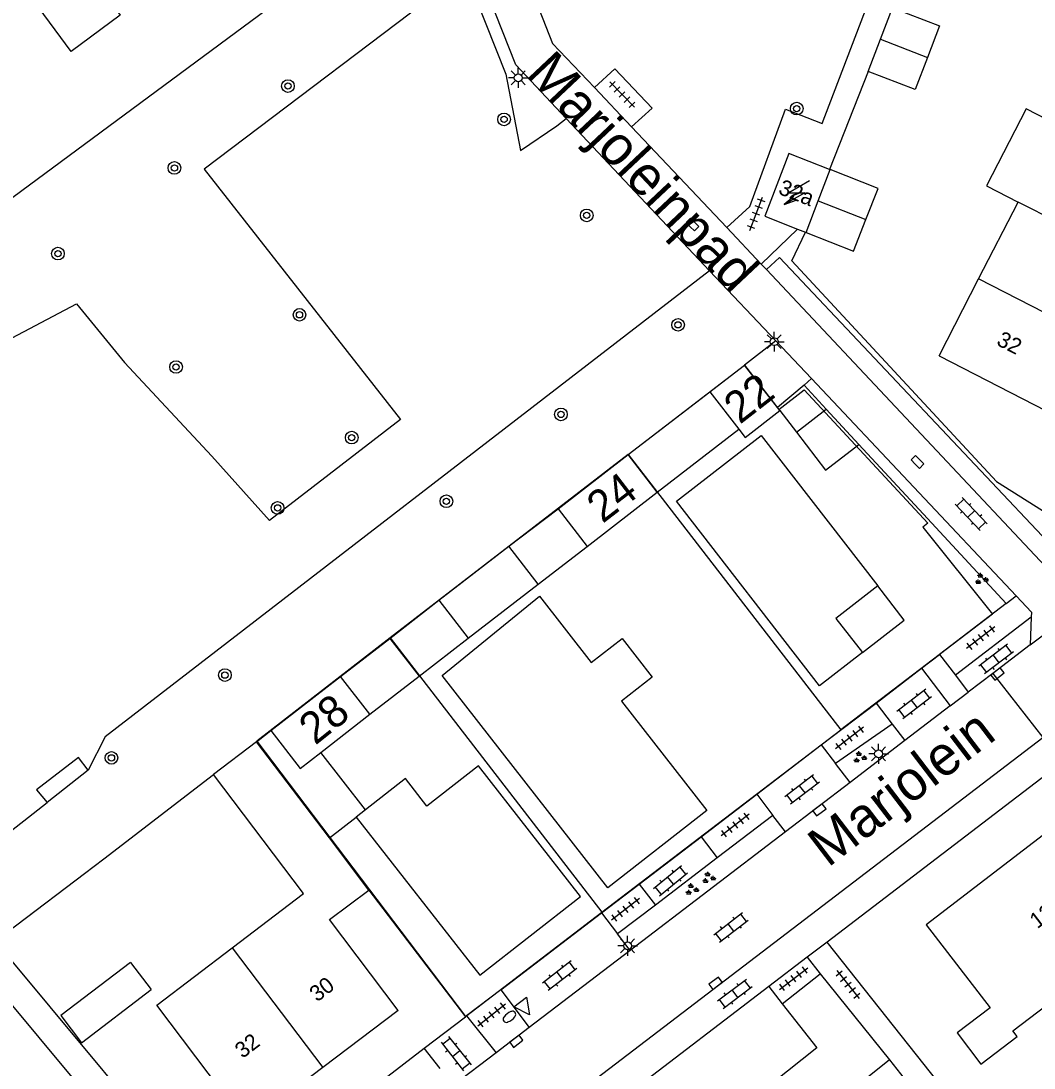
# Model space of a CAD drawing. Extents: x 136000 to 141014, y 402000 to 403500.
# Drawn here: x 137343.4 to 137407.6, y 402050.3 to 402116.6 of the extents above; entities that cross this region are included whole.
import ezdxf

# ---------------------------------------------------------------- set-up
doc = ezdxf.new("R2010")
doc.units = 0
for name, color, linetype in [('gg-afsc-erfafscheiding', 7, 'Continuous'), ('gg-afsc-hekwerk', 7, 'Continuous'), ('gg-afsc-muur', 7, 'Continuous'), ('gg-anno-huisnummerreeks BGT', 7, 'Continuous'), ('gg-anno-openbare ruimte label', 7, 'Continuous'), ('gg-bbg-bijgebouw', 7, 'Continuous'), ('gg-bbg-gedigitaliseerde bebouwing', 7, 'Continuous'), ('gg-bbg-hoofdgebouw', 7, 'Continuous'), ('gg-bbg-luifel en loopbrug', 7, 'Continuous'), ('gg-bbg-overig bouwwerk', 7, 'Continuous'), ('gg-bbg-tussenscheiding', 7, 'Continuous'), ('gg-knt-verharding', 7, 'Continuous'), ('gg-knt-verharding nz', 7, 'Continuous'), ('gt-afsc-standplaatsafbakening', 7, 'Continuous'), ('gt-anno-standplaatsnummer', 7, 'Continuous'), ('gt-grn-groengrens', 7, 'Continuous'), ('gt-grn-vlakafsluiter', 7, 'Continuous'), ('gt-grn-weggrens', 7, 'Continuous'), ('gt-symb-boom', 7, 'Continuous'), ('gt-symb-brandkraan', 7, 'Continuous'), ('gt-symb-groenvak', 7, 'Continuous'), ('gt-symb-klinker verharding', 7, 'Continuous'), ('gt-symb-kolk', 7, 'Continuous'), ('gt-symb-lichtmast', 7, 'Continuous'), ('gt-symb-tegel verharding', 7, 'Continuous'), ('gt-symb-trafo symbool', 7, 'Continuous'), ('gt-symb-waterafsluiter', 7, 'Continuous')]:
    doc.layers.add(name, color=color, linetype=linetype)

# ---------------------------------------------------------------- blocks, each defined once
blk = doc.blocks.new('gt0-HSP')
at = {"layer": 'gt-symb-trafo symbool'}
for points in [[(0.771, 0.746), (-0.529, -0.004), (0.471, -0.004), (-0.829, -0.754)], [(-0.217, -0.24), (-0.829, -0.754), (-0.077, -0.48)]]:
    blk.add_lwpolyline(points, dxfattribs=at)
blk = doc.blocks.new('gt0-BOOM')
at = {"layer": 'gt-symb-boom'}
for radius in [0.4, 0.2]:
    blk.add_circle((0, 0), radius, dxfattribs=at)
blk = doc.blocks.new('gt0-LMAST')
at = {"layer": 'gt-symb-lichtmast'}
for p, q in [((-0.182, 0.173), (-0.447, 0.438)), ((-0.005, 0.246), (-0.005, 0.621)), ((0.172, 0.173), (0.437, 0.438)), ((-0.255, -0.004), (-0.63, -0.004)), ((-0.182, -0.181), (-0.447, -0.446)), ((-0.005, -0.254), (-0.005, -0.629)), ((0.437, -0.446), (0.172, -0.181)), ((0.245, -0.004), (0.62, -0.004))]:
    blk.add_line(p, q, dxfattribs=at)
blk.add_circle((-0.005, -0.004), 0.25, dxfattribs=at)
blk = doc.blocks.new('gt0-TEG1')
at = {"layer": 'gt-symb-tegel verharding'}
for p, q in [((-1.125, 0), (1.125, 0)), ((-0.9, -0.25), (-0.9, 0.25)), ((-0.45, -0.25), (-0.45, 0.25)), ((0, -0.25), (0, 0.25)), ((0.45, -0.25), (0.45, 0.25)), ((0.9, -0.25), (0.9, 0.25))]:
    blk.add_line(p, q, dxfattribs=at)
blk = doc.blocks.new('gt0-KOLK')
at = {"layer": 'gt-symb-kolk'}
blk.add_lwpolyline([(0, 0), (0.375, 0), (0.375, 0.4), (-0.375, 0.4), (-0.375, 0), (0, 0)], dxfattribs=at)
blk = doc.blocks.new('gt0-KL1')
at = {"layer": 'gt-symb-klinker verharding'}
for p, q in [((-1.15, 0.3), (1.15, 0.3)), ((-1, -0.3), (-1, 0.3)), ((-0.5, 0.3), (-0.5, 0.45)), ((0, -0.3), (0, 0.3)), ((0.5, 0.3), (0.5, 0.45)), ((1, -0.3), (1, 0.3)), ((-1.15, -0.3), (1.15, -0.3)), ((-0.5, -0.45), (-0.5, -0.3)), ((0.5, -0.45), (0.5, -0.3))]:
    blk.add_line(p, q, dxfattribs=at)
blk = doc.blocks.new('gt0-GRVAK')
at = {"layer": 'gt-symb-groenvak'}
for p, q in [((-0.11, 0.189), (-0.228, 0.24)), ((-0.182, 0.153), (0.088, 0.153)), ((-0.091, 0.211), (-0.156, 0.322)), ((-0.047, 0.214), (-0.047, 0.393)), ((-0.004, 0.211), (0.061, 0.322)), ((0.015, 0.189), (0.133, 0.24)), ((0.262, -0.052), (0.197, 0.059)), ((0.305, -0.049), (0.305, 0.13)), ((0.349, -0.052), (0.414, 0.059)), ((-0.245, -0.228), (-0.363, -0.177)), ((-0.318, -0.264), (-0.047, -0.264)), ((-0.226, -0.206), (-0.291, -0.095)), ((-0.183, -0.203), (-0.183, -0.024)), ((-0.139, -0.206), (-0.074, -0.095)), ((-0.12, -0.228), (-0.002, -0.177)), ((0.243, -0.074), (0.125, -0.023)), ((0.17, -0.11), (0.441, -0.11)), ((0.368, -0.074), (0.486, -0.023))]:
    blk.add_line(p, q, dxfattribs=at)
blk = doc.blocks.new('gt0-BR')
at = {"layer": 'gt-symb-brandkraan'}
for centre, radius, start, end in [((-0.244, 0), 0.206, 107.56694, 252.43307), ((0.599, -2.664), 3, 106.89205, 107.56694), ((0, -0.691), 0.938, 73.10799, 106.89205), ((-0.599, -2.664), 3, 72.43309, 73.10799), ((0.244, 0), 0.206, 287.56695, 72.43309), ((0.599, 2.664), 3, 252.43307, 253.10797), ((0, 0.691), 0.938, 253.10797, 286.89206), ((-0.599, 2.664), 3, 286.89206, 287.56695)]:
    blk.add_arc(centre, radius, start, end, dxfattribs=at)
blk = doc.blocks.new('gt0-WAFSL')
at = {"layer": 'gt-symb-waterafsluiter'}
for p, q in [((-0.5, -0.333), (0, 0.667)), ((0, 0.667), (0.5, -0.333)), ((0.5, -0.333), (-0.5, -0.333))]:
    blk.add_line(p, q, dxfattribs=at)

msp = doc.modelspace()

# ---------------------------------------------------------------- linework, layer by layer
at = {"layer": 'gg-afsc-erfafscheiding'}
for p, q in [((137334.59, 402099.31), (137369.434, 402125.08)), ((137397.08, 402113.416), (137394.637, 402107.212)), ((137391.233, 402096.349), (137389.25, 402094.82)), ((137392.537, 402090.56), (137394.382, 402088.169)), ((137394.382, 402088.169), (137396.491, 402089.797)), ((137400.845, 402085.098), (137405.833, 402079.713)), ((137348.658, 402063.552), (137355.604, 402068.88)), ((137341.77, 402058.328), (137348.658, 402063.552)), ((137365.46, 402061.575), (137371.565, 402053.536)), ((137406.236, 402043.48), (137394.483, 402058.28)), ((137390.795, 402055.466), (137377.97, 402045.68))]:
    msp.add_line(p, q, dxfattribs=at)
msp.add_lwpolyline([(137405.222, 402087.453), (137392.241, 402101.412), (137393.11, 402103.224)], dxfattribs=at)
at = {"layer": 'gg-afsc-hekwerk'}
for p, q in [((137379.746, 402112.391), (137382.096, 402109.906)), ((137382.096, 402109.906), (137388.122, 402103.536))]:
    msp.add_line(p, q, dxfattribs=at)
for points in [[(137388.122, 402103.536), (137389.581, 402104.863), (137391.852, 402111.013), (137394.169, 402110.11), (137404.653, 402137.577), (137399.506, 402143.968)], [(137374.36, 402122.142), (137377.096, 402115.192), (137379.746, 402112.391)]]:
    msp.add_lwpolyline(points, dxfattribs=at)
at = {"layer": 'gg-afsc-muur'}
for p, q in [((137396.491, 402089.797), (137394.431, 402092.022)), ((137400.845, 402085.098), (137396.491, 402089.797))]:
    msp.add_line(p, q, dxfattribs=at)
at = {"layer": 'gg-bbg-bijgebouw'}
for p, q in [((137397.861, 402115.446), (137398.627, 402117.438)), ((137397.08, 402113.416), (137397.861, 402115.446)), ((137381.87, 402089.15), (137387.06, 402093.13)), ((137383.72, 402086.76), (137388.888, 402090.761)), ((137374.33, 402083.34), (137377.44, 402085.72)), ((137369.89, 402079.92), (137374.33, 402083.34)), ((137376.18, 402080.94), (137379.29, 402083.33)), ((137371.74, 402077.52), (137376.18, 402080.94)), ((137366.775, 402077.51), (137369.89, 402079.92)), ((137363.66, 402075.1), (137366.775, 402077.51)), ((137368.631, 402075.111), (137371.74, 402077.52)), ((137365.52, 402072.7), (137368.631, 402075.111)), ((137358.336, 402070.955), (137359.24, 402071.67)), ((137365.234, 402066.659), (137362.401, 402070.286)), ((137365.234, 402066.659), (137364.643, 402066.198)), ((137362.952, 402064.877), (137364.643, 402066.198)), ((137350.36, 402056.99), (137351.66, 402055.27))]:
    msp.add_line(p, q, dxfattribs=at)
for points in [[(137344.208, 402117.902), (137347.323, 402120.182), (137349.69, 402116.972), (137346.597, 402114.685), (137344.208, 402117.902)], [(137398.627, 402117.438), (137401.604, 402116.293), (137400.839, 402114.299)], [(137400.839, 402114.299), (137400.059, 402112.267), (137397.08, 402113.416)], [(137396.938, 402104.032), (137397.713, 402106.001), (137394.673, 402107.198)], [(137393.15, 402103.208), (137396.149, 402102.028), (137396.938, 402104.032)], [(137350.36, 402056.99), (137345.935, 402053.623), (137347.243, 402051.904), (137351.66, 402055.27)]]:
    msp.add_lwpolyline(points, dxfattribs=at)
at = {"layer": 'gg-bbg-gedigitaliseerde bebouwing'}
for p, q in [((137404.077, 402100.274), (137406.587, 402105.144)), ((137401.57, 402095.41), (137404.077, 402100.274)), ((137352.02, 402054.29), (137356.802, 402057.917))]:
    msp.add_line(p, q, dxfattribs=at)
for points in [[(137409.096, 402110.013), (137407.087, 402111.047), (137404.58, 402106.177), (137406.587, 402105.144)], [(137356.802, 402057.917), (137361.32, 402061.344), (137355.604, 402068.88)], [(137404.214, 402050.537), (137406.52, 402052.3), (137406.25, 402052.65), (137409.941, 402055.464), (137413.432, 402050.884)]]:
    msp.add_lwpolyline(points, dxfattribs=at)
at = {"layer": 'gg-bbg-hoofdgebouw'}
for p, q in [((137394.673, 402107.198), (137394.637, 402107.212)), ((137392.608, 402103.422), (137393.11, 402103.224)), ((137393.11, 402103.224), (137393.15, 402103.208)), ((137387.06, 402093.13), (137389.25, 402094.82)), ((137391.331, 402092.123), (137389.25, 402094.82)), ((137387.06, 402093.13), (137388.888, 402090.761)), ((137391.48, 402091.93), (137391.331, 402092.123)), ((137377.44, 402085.72), (137381.87, 402089.15)), ((137383.72, 402086.76), (137381.87, 402089.15)), ((137379.29, 402083.33), (137383.72, 402086.76)), ((137377.44, 402085.72), (137379.29, 402083.33)), ((137359.24, 402071.67), (137363.66, 402075.1)), ((137365.52, 402072.7), (137363.66, 402075.1)), ((137362.401, 402070.286), (137365.52, 402072.7)), ((137358.336, 402070.955), (137355.604, 402068.88)), ((137362.952, 402064.877), (137358.336, 402070.955)), ((137365.46, 402061.575), (137362.952, 402064.877)), ((137391.631, 402054.37), (137394.052, 402056.274)), ((137394.052, 402056.274), (137398.429, 402050.81)), ((137367.31, 402053.95), (137362.534, 402050.333)), ((137398.429, 402050.81), (137396.827, 402049.541))]:
    msp.add_line(p, q, dxfattribs=at)
for points in [[(137394.637, 402107.212), (137392.067, 402108.224), (137390.528, 402104.241), (137392.608, 402103.422)], [(137401.57, 402095.41), (137408.36, 402091.91), (137409.8, 402094.72), (137410.96, 402094.12), (137412.022, 402096.185)], [(137388.888, 402090.761), (137389.29, 402090.24), (137391.48, 402091.93)], [(137359.24, 402071.67), (137361.1, 402069.28), (137362.401, 402070.286)], [(137417.02, 402061.811), (137412.19, 402068.13), (137400.76, 402059.36), (137404.81, 402054.11), (137402.72, 402052.52), (137404.214, 402050.537)], [(137367.31, 402053.95), (137362.959, 402059.697), (137365.46, 402061.575)], [(137362.534, 402050.333), (137357.75, 402046.71), (137352.02, 402054.29)], [(137391.631, 402054.37), (137393.825, 402051.579), (137388.371, 402047.229), (137387.06, 402048.87), (137380.51, 402043.64), (137383.97, 402039.313)]]:
    msp.add_lwpolyline(points, dxfattribs=at)
at = {"layer": 'gg-bbg-luifel en loopbrug'}
for p, q in [((137393.018, 402093.547), (137391.331, 402092.123)), ((137394.431, 402092.022), (137393.018, 402093.547)), ((137391.48, 402091.93), (137392.537, 402090.56)), ((137392.537, 402090.56), (137394.431, 402092.022)), ((137398.429, 402050.81), (137399.604, 402049.349))]:
    msp.add_line(p, q, dxfattribs=at)
for points in [[(137397.687, 402080.831), (137395.041, 402078.778), (137396.721, 402076.613)], [(137396.721, 402076.613), (137399.367, 402078.667), (137397.687, 402080.831)]]:
    msp.add_lwpolyline(points, dxfattribs=at)
at = {"layer": 'gg-bbg-overig bouwwerk'}
for points in [[(137396.721, 402076.613), (137393.995, 402074.498), (137384.941, 402086.206), (137390.294, 402090.359), (137397.687, 402080.831)], [(137370.104, 402075.156), (137376.269, 402080.178), (137379.54, 402075.983), (137381.496, 402077.508), (137383.402, 402075.063), (137381.454, 402073.544), (137386.865, 402066.605), (137380.588, 402061.71), (137370.104, 402075.156)], [(137364.643, 402066.198), (137372.482, 402056.18), (137378.865, 402061.167), (137372.401, 402069.441), (137369.131, 402066.886), (137367.764, 402068.636), (137365.234, 402066.659)]]:
    msp.add_lwpolyline(points, dxfattribs=at)
at = {"layer": 'gg-bbg-tussenscheiding'}
for p, q in [((137397.861, 402115.446), (137400.839, 402114.299)), ((137393.914, 402105.21), (137394.673, 402107.198)), ((137393.15, 402103.208), (137393.914, 402105.21)), ((137393.914, 402105.21), (137396.938, 402104.032)), ((137413.373, 402101.651), (137406.587, 402105.144)), ((137412.022, 402096.185), (137404.077, 402100.274)), ((137376.18, 402080.94), (137374.33, 402083.34)), ((137369.89, 402079.92), (137371.74, 402077.52)), ((137366.775, 402077.51), (137368.631, 402075.111)), ((137356.802, 402057.917), (137362.534, 402050.333))]:
    msp.add_line(p, q, dxfattribs=at)
at = {"layer": 'gg-knt-verharding'}
for p, q in [((137387.042, 402100.794), (137377.952, 402110.434)), ((137388.122, 402103.536), (137390.313, 402101.207)), ((137390.313, 402101.207), (137392.608, 402103.422)), ((137390.313, 402101.207), (137390.635, 402100.864)), ((137391.233, 402096.349), (137387.042, 402100.794)), ((137391.233, 402096.349), (137393.484, 402093.961)), ((137406.464, 402080.195), (137393.484, 402093.961)), ((137405.222, 402087.453), (137411.358, 402083.544)), ((137407.35, 402077.1), (137411.79, 402080.45)), ((137405.833, 402079.713), (137401.606, 402076.485)), ((137405.833, 402079.713), (137406.464, 402080.195)), ((137407.418, 402078.847), (137402.608, 402075.173)), ((137407.418, 402078.847), (137407.35, 402077.1)), ((137407.35, 402077.1), (137404.973, 402075.285)), ((137400.465, 402075.613), (137401.606, 402076.485)), ((137401.606, 402076.485), (137402.608, 402075.173)), ((137397.585, 402073.413), (137400.465, 402075.613)), ((137404.973, 402075.285), (137403.425, 402074.103)), ((137404.973, 402075.285), (137408.137, 402071.235)), ((137402.284, 402073.232), (137403.425, 402074.103)), ((137394.114, 402070.761), (137397.585, 402073.413)), ((137397.585, 402073.413), (137398.599, 402072.086)), ((137402.284, 402073.232), (137399.415, 402071.041)), ((137398.599, 402072.086), (137395.01, 402069.588)), ((137398.599, 402072.086), (137399.415, 402071.041)), ((137390.022, 402067.636), (137394.114, 402070.761)), ((137394.114, 402070.761), (137395.01, 402069.588)), ((137399.415, 402071.041), (137395.941, 402068.389)), ((137409.356, 402069.639), (137394.483, 402058.28)), ((137395.941, 402068.389), (137395.01, 402069.588)), ((137395.941, 402068.389), (137391.847, 402065.263)), ((137386.501, 402064.946), (137390.022, 402067.636)), ((137390.022, 402067.636), (137391.047, 402066.294)), ((137391.047, 402066.294), (137387.525, 402063.606)), ((137391.847, 402065.263), (137391.047, 402066.294)), ((137391.847, 402065.263), (137382.01, 402057.752)), ((137382.585, 402061.954), (137386.501, 402064.946)), ((137386.501, 402064.946), (137387.525, 402063.606)), ((137387.525, 402063.606), (137383.607, 402060.616)), ((137380.193, 402060.127), (137382.585, 402061.954)), ((137382.585, 402061.954), (137383.607, 402060.616)), ((137383.607, 402060.616), (137381.214, 402058.79)), ((137373.813, 402055.253), (137380.193, 402060.127)), ((137380.193, 402060.127), (137381.214, 402058.79)), ((137382.01, 402057.752), (137381.214, 402058.79)), ((137394.483, 402058.28), (137393.218, 402057.315)), ((137382.01, 402057.752), (137375.607, 402052.863)), ((137393.218, 402057.315), (137390.795, 402055.466)), ((137373.813, 402055.253), (137371.646, 402053.598)), ((137373.813, 402055.253), (137375.607, 402052.863)), ((137368.964, 402051.549), (137371.565, 402053.536)), ((137371.565, 402053.536), (137371.646, 402053.598)), ((137371.646, 402053.598), (137373.509, 402051.262)), ((137375.607, 402052.863), (137373.509, 402051.262)), ((137359.524, 402044.337), (137368.964, 402051.549)), ((137369.96, 402050.266), (137368.964, 402051.549)), ((137373.509, 402051.262), (137370.797, 402049.191))]:
    msp.add_line(p, q, dxfattribs=at)
for points in [[(137377.952, 402110.434), (137374.76, 402113.82), (137372.232, 402120.248)], [(137379.746, 402112.391), (137381.031, 402113.586), (137383.391, 402111.086), (137382.096, 402109.906)], [(137390.635, 402100.864), (137409.6, 402080.7), (137411.79, 402080.45)], [(137406.464, 402080.195), (137407.43, 402079.17), (137407.418, 402078.847)], [(137341.77, 402058.328), (137355.53, 402041.82), (137356.15, 402041.76), (137356.609, 402042.111)]]:
    msp.add_lwpolyline(points, dxfattribs=at)
at = {"layer": 'gg-knt-verharding nz'}
for p, q in [((137402.608, 402075.173), (137403.425, 402074.103)), ((137376.55, 402047.12), (137408.137, 402071.235)), ((137393.218, 402057.315), (137394.052, 402056.274)), ((137390.795, 402055.466), (137391.631, 402054.37))]:
    msp.add_line(p, q, dxfattribs=at)
msp.add_lwpolyline([(137358.42, 402039.74), (137354.67, 402040.12), (137299.34, 402106.51)], dxfattribs=at)
at = {"layer": 'gt-afsc-standplaatsafbakening'}
for p, q in [((137381.87, 402089.15), (137366.809, 402077.536)), ((137381.87, 402089.15), (137395.341, 402071.709)), ((137404.951, 402079.047), (137395.341, 402071.709)), ((137366.809, 402077.536), (137358.35, 402071)), ((137366.809, 402077.536), (137380.216, 402060.162)), ((137380.216, 402060.162), (137395.341, 402071.709)), ((137358.35, 402071), (137371.57, 402053.56)), ((137371.57, 402053.56), (137380.216, 402060.162))]:
    msp.add_line(p, q, dxfattribs=at)
msp.add_lwpolyline([(137381.87, 402089.15), (137389.25, 402094.82), (137391.417, 402092.012), (137393.026, 402093.257), (137400.852, 402084.799), (137400.541, 402084.548), (137404.951, 402079.047)], dxfattribs=at)
at = {"layer": 'gt-grn-groengrens'}
for p, q in [((137349.971, 402094.97), (137355.499, 402089.049)), ((137347.673, 402069.156), (137345.074, 402067.123)), ((137338.636, 402062.087), (137345.074, 402067.123))]:
    msp.add_line(p, q, dxfattribs=at)
for points in [[(137371.554, 402119.734), (137355.027, 402107.22), (137367.465, 402091.381), (137359.151, 402084.971), (137355.499, 402089.049)], [(137371.554, 402119.734), (137374.131, 402113.236), (137375.06, 402108.4), (137377.352, 402109.969), (137377.952, 402110.434)], [(137411.358, 402083.544), (137409.53, 402082.5), (137391.473, 402101.632), (137390.635, 402100.864)], [(137387.042, 402100.794), (137348.747, 402071.265), (137347.673, 402069.156)], [(137321.73, 402082.973), (137331.082, 402090.768), (137332.45, 402091.046), (137346.933, 402098.689), (137349.971, 402094.97)], [(137347.673, 402069.156), (137347.05, 402069.957), (137344.405, 402067.918), (137345.074, 402067.123)]]:
    msp.add_lwpolyline(points, dxfattribs=at)
at = {"layer": 'gt-grn-vlakafsluiter'}
msp.add_line((137393.018, 402093.547), (137393.484, 402093.961), dxfattribs=at)
at = {"layer": 'gt-grn-weggrens'}
msp.add_line((137400.465, 402075.613), (137402.284, 402073.232), dxfattribs=at)

# ---------------------------------------------------------------- block references
at = {"layer": 'gt-symb-boom'}
for p in [(137360.326, 402112.487), (137392.555, 402111.059), (137374.02, 402110.377), (137353.137, 402107.3), (137379.255, 402104.297), (137345.76, 402101.876), (137361.059, 402098), (137385.039, 402097.366), (137353.241, 402094.696), (137377.62, 402091.692), (137364.366, 402090.224), (137370.365, 402086.191), (137359.671, 402085.774), (137356.332, 402075.184), (137349.149, 402069.943)]:
    msp.add_blockref('gt0-BOOM', p, dxfattribs=at)
at = {"layer": 'gt-symb-brandkraan', "rotation": -142.84362584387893}
msp.add_blockref('gt0-BR', (137374.356, 402053.547), dxfattribs=at)
at = {"layer": 'gt-symb-groenvak'}
for p in [(137404.241, 402081.261), (137396.543, 402069.969), (137386.964, 402062.343), (137385.901, 402061.607)]:
    msp.add_blockref('gt0-GRVAK', p, dxfattribs=at)
at = {"layer": 'gt-symb-klinker verharding'}
for p, rotation in [((137403.604, 402085.385), 133.29864539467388), ((137405.183, 402076.205), -142.55716365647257), ((137399.999, 402073.35), -142.5571636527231), ((137392.899, 402067.941), -142.55716365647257), ((137384.561, 402062.176), 39.277311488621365), ((137388.395, 402059.204), 37.36253068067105), ((137377.535, 402056.145), -142.19034788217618), ((137388.641, 402055.004), 37.1563741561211), ((137370.978, 402051.215), -51.698006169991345)]:
    msp.add_blockref('gt0-KL1', p, dxfattribs=dict(at, rotation=rotation))
at = {"layer": 'gt-symb-kolk'}
for p, rotation in [((137385.81, 402103.578), -45.56726640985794), ((137400.063, 402088.543), -45.56726640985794), ((137405.398, 402075.094), 37.36253068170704), ((137394.115, 402066.492), 37.36253068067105), ((137387.54, 402055.51), 37.19268735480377), ((137374.914, 402051.839), 37.36253067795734)]:
    msp.add_blockref('gt0-KOLK', p, dxfattribs=dict(at, rotation=rotation))
at = {"layer": 'gt-symb-lichtmast'}
for p in [(137374.919, 402113.009), (137391.139, 402096.303), (137397.745, 402070.202), (137381.851, 402058.044)]:
    msp.add_blockref('gt0-LMAST', p, dxfattribs=at)
at = {"layer": 'gt-symb-tegel verharding'}
for p, rotation in [((137381.493, 402111.95), -45.9723951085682), ((137389.995, 402104.397), 69.26285188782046), ((137404.206, 402077.557), -142.55716365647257), ((137395.904, 402071.209), -142.5571636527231), ((137388.654, 402065.687), -142.5571636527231), ((137381.705, 402060.352), -142.19034788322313), ((137392.357, 402055.958), 37.15637415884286), ((137395.803, 402055.592), -51.53705293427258), ((137373.238, 402053.673), 38.41805534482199)]:
    msp.add_blockref('gt0-TEG1', p, dxfattribs=dict(at, rotation=rotation))
at = {"layer": 'gt-symb-trafo symbool'}
msp.add_blockref('gt0-HSP', (137392.596, 402105.737), dxfattribs=at)
at = {"layer": 'gt-symb-waterafsluiter', "rotation": -142.84362584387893}
msp.add_blockref('gt0-WAFSL', (137375.232, 402054.212), dxfattribs=at)

# ---------------------------------------------------------------- texts
at = {"layer": 'gg-anno-huisnummerreeks BGT'}
for s, rotation, p in [('32a', 338.5, (137391.331, 402105.682)), ('32', 332.9, (137405.152, 402096.125)), ('13-23', 37.5, (137407.798, 402059.086)), ('30', 37.2, (137362.176, 402054.452)), ('32', 37.2, (137357.451, 402050.873))]:
    msp.add_text(s, height=1, rotation=rotation, dxfattribs=at).set_placement(p)
at = {"layer": 'gg-anno-openbare ruimte label'}
for s, rotation, p in [('Marjoleinpad', 313.3, (137375.356, 402113.199)), ('Marjolein', 37.4, (137394.533, 402062.961))]:
    msp.add_text(s, height=2.5, rotation=rotation, dxfattribs=at).set_placement(p)
at = {"layer": 'gt-anno-standplaatsnummer'}
for s, rotation, p in [('22', 37.88843, (137388.956, 402091.028)), ('24', 37.60107, (137380.259, 402084.752)), ('28', 38.54386, (137362.055, 402070.708))]:
    msp.add_text(s, height=2, rotation=rotation, dxfattribs=at).set_placement(p)

doc.saveas('drawing.dxf')
